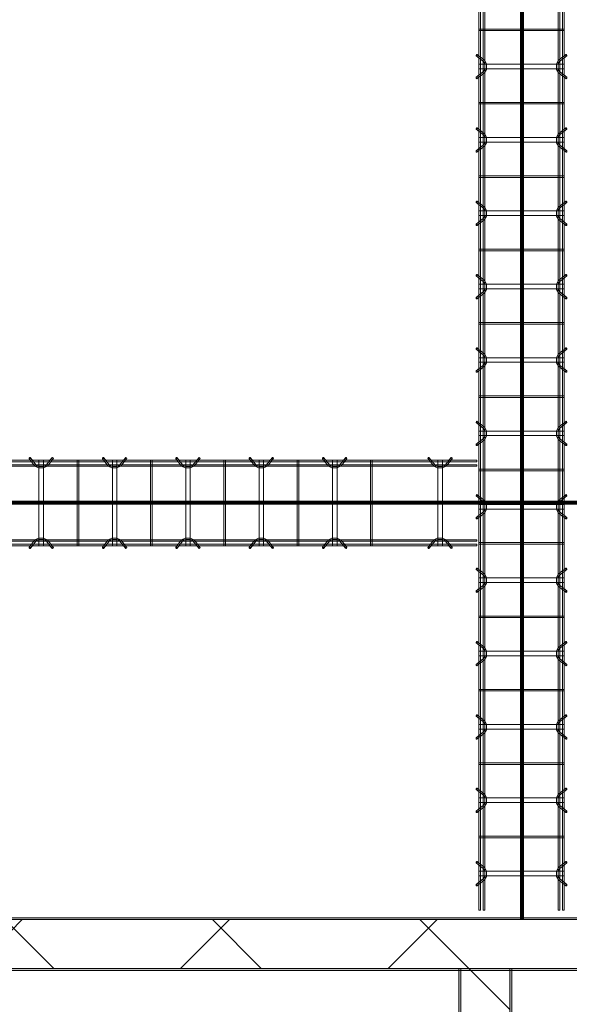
# Model space of a CAD drawing. Header units: inches. Extents: x -4136 to 1945, y -6639 to 12387.
# Tile 430 of 656: x -3732 to -3643, y 11765 to 11926. Entities that reach past the tile are written whole.
import ezdxf

# ---------------------------------------------------------------- set-up
doc = ezdxf.new("R2010")
doc.units = ezdxf.units.IN
doc.header["$MEASUREMENT"] = 0
doc.linetypes.add('Línea de rejilla', pattern=[0.875, 0.5, -0.125, 0.125, -0.125])
for name, color, linetype, lineweight in [('A-FLOR', 7, 'Continuous', 9), ('A-GENM', 7, 'Continuous', 9), ('A-WALL', 7, 'Continuous', 9), ('A-WALL-PATT', 7, 'Continuous', 18), ('S-BEAM', 7, 'Continuous', 9), ('S-GRID', 7, 'Continuous', 9)]:
    doc.layers.add(name, color=color, linetype=linetype, lineweight=lineweight)
pattern_1 = [(45, (0, 0), (-16.970563, 16.970563), []), (135, (0, 0), (-16.970563, -16.970563), [])]

# ---------------------------------------------------------------- blocks, each defined once
blk = doc.blocks.new('Dowel bar assembly - Dowel bar assembly-673167-SLAB ON GROUND JOINTS')
at = {"layer": 'S-BEAM', "color": 253, "true_color": 0xaaaaaa}
for p, q in [((161.25, 1.98), (0, 1.98)), ((0, 1.72), (161.25, 1.72)), ((88.02, 2.23), (88.97, 1.03)), ((89.18, 1.19), (88.23, 2.39)), ((89.63, 1.99), (89.63, -12.01)), ((90.38, 1.99), (89.63, 1.99)), ((89.63, 1.99), (90.38, 1.99)), ((90.38, -12.01), (90.38, 1.99)), ((91.76, 2.39), (90.81, 1.19)), ((91.01, 1.03), (91.96, 2.23)), ((95.87, 1.99), (95.87, -12.01)), ((96.13, 1.99), (95.87, 1.99)), ((95.87, 1.99), (96.13, 1.99)), ((96.13, -12.01), (96.13, 1.99)), ((100.02, 2.23), (100.97, 1.03)), ((101.18, 1.19), (100.23, 2.39)), ((101.63, 1.99), (101.63, -12.01)), ((102.38, 1.99), (101.63, 1.99)), ((101.63, 1.99), (102.38, 1.99)), ((102.38, -12.01), (102.38, 1.99)), ((103.76, 2.39), (102.81, 1.19)), ((103.01, 1.03), (103.96, 2.23)), ((107.87, 1.99), (107.87, -12.01)), ((108.13, 1.99), (107.87, 1.99)), ((107.87, 1.99), (108.13, 1.99)), ((108.13, -12.01), (108.13, 1.99)), ((112.02, 2.23), (112.97, 1.03)), ((113.18, 1.19), (112.23, 2.39)), ((113.63, 1.99), (113.63, -12.01)), ((114.38, 1.99), (113.63, 1.99)), ((113.63, 1.99), (114.38, 1.99)), ((114.38, -12.01), (114.38, 1.99)), ((115.76, 2.39), (114.81, 1.19)), ((115.01, 1.03), (115.96, 2.23)), ((119.87, 1.99), (119.87, -12.01)), ((120.13, 1.99), (119.87, 1.99)), ((119.87, 1.99), (120.13, 1.99)), ((120.13, -12.01), (120.13, 1.99)), ((124.02, 2.23), (124.97, 1.03)), ((125.18, 1.19), (124.23, 2.39)), ((125.63, 1.99), (125.63, -12.01)), ((126.38, 1.99), (125.63, 1.99)), ((125.63, 1.99), (126.38, 1.99)), ((126.38, -12.01), (126.38, 1.99)), ((127.76, 2.39), (126.81, 1.19)), ((127.01, 1.03), (127.96, 2.23)), ((131.87, 1.99), (131.87, -12.01)), ((132.13, 1.99), (131.87, 1.99)), ((131.87, 1.99), (132.13, 1.99)), ((132.13, -12.01), (132.13, 1.99)), ((136.02, 2.23), (136.97, 1.03)), ((137.18, 1.19), (136.23, 2.39)), ((137.63, 1.99), (137.63, -12.01)), ((138.38, 1.99), (137.63, 1.99)), ((137.63, 1.99), (138.38, 1.99)), ((138.38, -12.01), (138.38, 1.99)), ((139.76, 2.39), (138.81, 1.19)), ((139.01, 1.03), (139.96, 2.23)), ((143.87, 1.99), (143.87, -12.01)), ((144.13, 1.99), (143.87, 1.99)), ((143.87, 1.99), (144.13, 1.99)), ((144.13, -12.01), (144.13, 1.99)), ((153.27, 2.23), (154.22, 1.03)), ((154.43, 1.19), (153.48, 2.39)), ((154.88, 1.99), (154.88, -12.01)), ((155.63, 1.99), (154.88, 1.99)), ((154.88, 1.99), (155.63, 1.99)), ((155.63, -12.01), (155.63, 1.99)), ((157.01, 2.39), (156.06, 1.19)), ((156.26, 1.03), (157.21, 2.23)), ((161.25, 1.98), (161.25, 1.72)), ((161.25, 1.72), (161.25, 1.98)), ((161.25, 1.25), (0, 1.25)), ((0, 0.99), (161.25, 0.99)), ((161.25, 0.99), (161.25, 1.25)), ((161.25, 1.25), (161.25, 0.99)), ((161.25, -11.01), (0, -11.01)), ((88.97, -11.05), (88.02, -12.25)), ((88.23, -12.41), (89.18, -11.21)), ((90.81, -11.21), (91.76, -12.41)), ((91.96, -12.25), (91.01, -11.05)), ((100.97, -11.05), (100.02, -12.25)), ((100.23, -12.41), (101.18, -11.21)), ((102.81, -11.21), (103.76, -12.41)), ((103.96, -12.25), (103.01, -11.05)), ((112.97, -11.05), (112.02, -12.25)), ((112.23, -12.41), (113.18, -11.21)), ((114.81, -11.21), (115.76, -12.41)), ((115.96, -12.25), (115.01, -11.05)), ((124.97, -11.05), (124.02, -12.25)), ((124.23, -12.41), (125.18, -11.21)), ((126.81, -11.21), (127.76, -12.41)), ((127.96, -12.25), (127.01, -11.05)), ((136.97, -11.05), (136.02, -12.25)), ((136.23, -12.41), (137.18, -11.21)), ((138.81, -11.21), (139.76, -12.41)), ((139.96, -12.25), (139.01, -11.05)), ((154.22, -11.05), (153.27, -12.25)), ((153.48, -12.41), (154.43, -11.21)), ((156.06, -11.21), (157.01, -12.41)), ((157.21, -12.25), (156.26, -11.05)), ((161.25, -11.27), (161.25, -11.01)), ((161.25, -11.01), (161.25, -11.27)), ((0, -11.27), (161.25, -11.27)), ((161.25, -11.74), (0, -11.74)), ((0, -12), (161.25, -12)), ((90.38, -12.01), (89.63, -12.01)), ((89.63, -12.01), (90.38, -12.01)), ((96.13, -12.01), (95.87, -12.01)), ((95.87, -12.01), (96.13, -12.01)), ((102.38, -12.01), (101.63, -12.01)), ((101.63, -12.01), (102.38, -12.01)), ((108.13, -12.01), (107.87, -12.01)), ((107.87, -12.01), (108.13, -12.01)), ((114.38, -12.01), (113.63, -12.01)), ((113.63, -12.01), (114.38, -12.01)), ((120.13, -12.01), (119.87, -12.01)), ((119.87, -12.01), (120.13, -12.01)), ((126.38, -12.01), (125.63, -12.01)), ((125.63, -12.01), (126.38, -12.01)), ((132.13, -12.01), (131.87, -12.01)), ((131.87, -12.01), (132.13, -12.01)), ((138.38, -12.01), (137.63, -12.01)), ((137.63, -12.01), (138.38, -12.01)), ((144.13, -12.01), (143.87, -12.01)), ((143.87, -12.01), (144.13, -12.01)), ((155.63, -12.01), (154.88, -12.01)), ((154.88, -12.01), (155.63, -12.01)), ((161.25, -12), (161.25, -11.74)), ((161.25, -11.74), (161.25, -12))]:
    blk.add_line(p, q, dxfattribs=at)
at = {"layer": 'S-BEAM', "color": 253, "true_color": 0xaaaaaa, "flags": 128}
for points in [[(88.97, 1.03), (89.53, 0.73), (90.39, 0.72), (90.97, 0.99), (91.01, 1.03)], [(89.18, 1.19), (89.62, 0.97), (90.38, 0.98), (90.81, 1.19)], [(100.97, 1.03), (101.53, 0.73), (102.39, 0.72), (102.97, 0.99), (103.01, 1.03)], [(101.18, 1.19), (101.62, 0.97), (102.38, 0.98), (102.81, 1.19)], [(112.97, 1.03), (113.53, 0.73), (114.39, 0.72), (114.97, 0.99), (115.01, 1.03)], [(113.18, 1.19), (113.62, 0.97), (114.38, 0.98), (114.81, 1.19)], [(124.97, 1.03), (125.53, 0.73), (126.39, 0.72), (126.97, 0.99), (127.01, 1.03)], [(125.18, 1.19), (125.62, 0.97), (126.38, 0.98), (126.81, 1.19)], [(136.97, 1.03), (137.53, 0.73), (138.39, 0.72), (138.97, 0.99), (139.01, 1.03)], [(137.18, 1.19), (137.62, 0.97), (138.38, 0.98), (138.81, 1.19)], [(154.22, 1.03), (154.78, 0.73), (155.64, 0.72), (156.22, 0.99), (156.26, 1.03)], [(154.43, 1.19), (154.87, 0.97), (155.63, 0.98), (156.06, 1.19)], [(88.97, -11.05), (89.53, -10.75), (90.39, -10.74), (90.97, -11.01), (91.01, -11.05)], [(89.18, -11.21), (89.62, -10.99), (90.38, -11), (90.81, -11.21)], [(100.97, -11.05), (101.53, -10.75), (102.39, -10.74), (102.97, -11.01), (103.01, -11.05)], [(101.18, -11.21), (101.62, -10.99), (102.38, -11), (102.81, -11.21)], [(112.97, -11.05), (113.53, -10.75), (114.39, -10.74), (114.97, -11.01), (115.01, -11.05)], [(113.18, -11.21), (113.62, -10.99), (114.38, -11), (114.81, -11.21)], [(124.97, -11.05), (125.53, -10.75), (126.39, -10.74), (126.97, -11.01), (127.01, -11.05)], [(125.18, -11.21), (125.62, -10.99), (126.38, -11), (126.81, -11.21)], [(136.97, -11.05), (137.53, -10.75), (138.39, -10.74), (138.97, -11.01), (139.01, -11.05)], [(137.18, -11.21), (137.62, -10.99), (138.38, -11), (138.81, -11.21)], [(154.22, -11.05), (154.78, -10.75), (155.64, -10.74), (156.22, -11.01), (156.26, -11.05)], [(154.43, -11.21), (154.87, -10.99), (155.63, -11), (156.06, -11.21)]]:
    blk.add_lwpolyline(points, dxfattribs=at)
at = {"layer": 'S-BEAM', "color": 253, "true_color": 0xaaaaaa}
for centre, major_axis, start_param, end_param in [((88.12, 2.31), (0.101, 0.08), 5.709265, 8.850858), ((88.12, 2.31), (0.101, 0.08), 2.567673, 5.709265), ((91.86, 2.31), (-0.101, 0.08), 3.715513, 6.857105), ((91.86, 2.31), (-0.101, 0.08), 0.57392, 3.715513), ((100.12, 2.31), (0.101, 0.08), 5.709265, 8.850858), ((100.12, 2.31), (0.101, 0.08), 2.567673, 5.709265), ((103.86, 2.31), (-0.101, 0.08), 3.715513, 6.857105), ((103.86, 2.31), (-0.101, 0.08), 0.57392, 3.715513), ((112.12, 2.31), (0.101, 0.08), 5.709265, 8.850858), ((112.12, 2.31), (0.101, 0.08), 2.567673, 5.709265), ((115.86, 2.31), (-0.101, 0.08), 3.715513, 6.857105), ((115.86, 2.31), (-0.101, 0.08), 0.57392, 3.715513), ((124.12, 2.31), (0.101, 0.08), 5.709265, 8.850858), ((124.12, 2.31), (0.101, 0.08), 2.567673, 5.709265), ((127.86, 2.31), (-0.101, 0.08), 3.715513, 6.857105), ((127.86, 2.31), (-0.101, 0.08), 0.57392, 3.715513), ((136.12, 2.31), (0.101, 0.08), 5.709265, 8.850858), ((136.12, 2.31), (0.101, 0.08), 2.567673, 5.709265), ((139.86, 2.31), (-0.101, 0.08), 3.715513, 6.857105), ((139.86, 2.31), (-0.101, 0.08), 0.57392, 3.715513), ((153.37, 2.31), (0.101, 0.08), 5.709265, 8.850858), ((153.37, 2.31), (0.101, 0.08), 2.567673, 5.709265), ((157.11, 2.31), (-0.101, 0.08), 3.715513, 6.857105), ((157.11, 2.31), (-0.101, 0.08), 0.57392, 3.715513), ((88.12, -12.33), (-0.101, 0.08), 3.715513, 6.857105), ((88.12, -12.33), (-0.101, 0.08), 0.57392, 3.715513), ((91.86, -12.33), (0.101, 0.08), 5.709265, 8.850858), ((91.86, -12.33), (0.101, 0.08), 2.567673, 5.709265), ((100.12, -12.33), (-0.101, 0.08), 3.715513, 6.857105), ((100.12, -12.33), (-0.101, 0.08), 0.57392, 3.715513), ((103.86, -12.33), (0.101, 0.08), 5.709265, 8.850858), ((103.86, -12.33), (0.101, 0.08), 2.567673, 5.709265), ((112.12, -12.33), (-0.101, 0.08), 3.715513, 6.857105), ((112.12, -12.33), (-0.101, 0.08), 0.57392, 3.715513), ((115.86, -12.33), (0.101, 0.08), 5.709265, 8.850858), ((115.86, -12.33), (0.101, 0.08), 2.567673, 5.709265), ((124.12, -12.33), (-0.101, 0.08), 3.715513, 6.857105), ((124.12, -12.33), (-0.101, 0.08), 0.57392, 3.715513), ((127.86, -12.33), (0.101, 0.08), 5.709265, 8.850858), ((127.86, -12.33), (0.101, 0.08), 2.567673, 5.709265), ((136.12, -12.33), (-0.101, 0.08), 3.715513, 6.857105), ((136.12, -12.33), (-0.101, 0.08), 0.57392, 3.715513), ((139.86, -12.33), (0.101, 0.08), 5.709265, 8.850858), ((139.86, -12.33), (0.101, 0.08), 2.567673, 5.709265), ((153.37, -12.33), (-0.101, 0.08), 3.715513, 6.857105), ((153.37, -12.33), (-0.101, 0.08), 0.57392, 3.715513), ((157.11, -12.33), (0.101, 0.08), 5.709265, 8.850858), ((157.11, -12.33), (0.101, 0.08), 2.567673, 5.709265)]:
    blk.add_ellipse(centre, major_axis=major_axis, ratio=0.816528, start_param=start_param, end_param=end_param, dxfattribs=at)
blk = doc.blocks.new('Dowel bar assembly - Dowel bar assembly-676614-SLAB ON GROUND JOINTS')
at = {"layer": 'S-BEAM', "color": 253, "true_color": 0xaaaaaa}
for p, q in [((296, 1.98), (0, 1.98)), ((0, 1.98), (0, 1.72)), ((0, 1.72), (0, 1.98)), ((0, 1.72), (296, 1.72)), ((4.02, 2.23), (4.97, 1.03)), ((5.18, 1.19), (4.23, 2.39)), ((5.63, 1.99), (5.63, -12.01)), ((6.38, 1.99), (5.63, 1.99)), ((5.63, 1.99), (6.38, 1.99)), ((6.38, -12.01), (6.38, 1.99)), ((7.76, 2.39), (6.81, 1.19)), ((7.01, 1.03), (7.96, 2.23)), ((11.87, 1.99), (11.87, -12.01)), ((12.13, 1.99), (11.87, 1.99)), ((11.87, 1.99), (12.13, 1.99)), ((12.13, -12.01), (12.13, 1.99)), ((16.02, 2.23), (16.97, 1.03)), ((17.18, 1.19), (16.23, 2.39)), ((17.63, 1.99), (17.63, -12.01)), ((18.38, 1.99), (17.63, 1.99)), ((17.63, 1.99), (18.38, 1.99)), ((18.38, -12.01), (18.38, 1.99)), ((19.76, 2.39), (18.81, 1.19)), ((19.01, 1.03), (19.96, 2.23)), ((23.87, 1.99), (23.87, -12.01)), ((24.13, 1.99), (23.87, 1.99)), ((23.87, 1.99), (24.13, 1.99)), ((24.13, -12.01), (24.13, 1.99)), ((28.02, 2.23), (28.97, 1.03)), ((29.18, 1.19), (28.23, 2.39)), ((29.63, 1.99), (29.63, -12.01)), ((30.38, 1.99), (29.63, 1.99)), ((29.63, 1.99), (30.38, 1.99)), ((30.38, -12.01), (30.38, 1.99)), ((31.76, 2.39), (30.81, 1.19)), ((31.01, 1.03), (31.96, 2.23)), ((35.87, 1.99), (35.87, -12.01)), ((36.13, 1.99), (35.87, 1.99)), ((35.87, 1.99), (36.13, 1.99)), ((36.13, -12.01), (36.13, 1.99)), ((40.02, 2.23), (40.97, 1.03)), ((41.18, 1.19), (40.23, 2.39)), ((41.63, 1.99), (41.63, -12.01)), ((42.38, 1.99), (41.63, 1.99)), ((41.63, 1.99), (42.38, 1.99)), ((42.38, -12.01), (42.38, 1.99)), ((43.76, 2.39), (42.81, 1.19)), ((43.01, 1.03), (43.96, 2.23)), ((47.87, 1.99), (47.87, -12.01)), ((48.13, 1.99), (47.87, 1.99)), ((47.87, 1.99), (48.13, 1.99)), ((48.13, -12.01), (48.13, 1.99)), ((52.02, 2.23), (52.97, 1.03)), ((53.18, 1.19), (52.23, 2.39)), ((53.63, 1.99), (53.63, -12.01)), ((54.38, 1.99), (53.63, 1.99)), ((53.63, 1.99), (54.38, 1.99)), ((54.38, -12.01), (54.38, 1.99)), ((55.76, 2.39), (54.81, 1.19)), ((55.01, 1.03), (55.96, 2.23)), ((59.87, 1.99), (59.87, -12.01)), ((60.13, 1.99), (59.87, 1.99)), ((59.87, 1.99), (60.13, 1.99)), ((60.13, -12.01), (60.13, 1.99)), ((64.02, 2.23), (64.97, 1.03)), ((65.18, 1.19), (64.23, 2.39)), ((65.63, 1.99), (65.63, -12.01)), ((66.38, 1.99), (65.63, 1.99)), ((65.63, 1.99), (66.38, 1.99)), ((66.38, -12.01), (66.38, 1.99)), ((67.76, 2.39), (66.81, 1.19)), ((67.01, 1.03), (67.96, 2.23)), ((71.87, 1.99), (71.87, -12.01)), ((72.13, 1.99), (71.87, 1.99)), ((71.87, 1.99), (72.13, 1.99)), ((72.13, -12.01), (72.13, 1.99)), ((76.02, 2.23), (76.97, 1.03)), ((77.18, 1.19), (76.23, 2.39)), ((77.63, 1.99), (77.63, -12.01)), ((78.38, 1.99), (77.63, 1.99)), ((77.63, 1.99), (78.38, 1.99)), ((78.38, -12.01), (78.38, 1.99)), ((79.76, 2.39), (78.81, 1.19)), ((79.01, 1.03), (79.96, 2.23)), ((83.87, 1.99), (83.87, -12.01)), ((84.13, 1.99), (83.87, 1.99)), ((83.87, 1.99), (84.13, 1.99)), ((84.13, -12.01), (84.13, 1.99)), ((88.02, 2.23), (88.97, 1.03)), ((89.18, 1.19), (88.23, 2.39)), ((89.63, 1.99), (89.63, -12.01)), ((90.38, 1.99), (89.63, 1.99)), ((89.63, 1.99), (90.38, 1.99)), ((90.38, -12.01), (90.38, 1.99)), ((91.76, 2.39), (90.81, 1.19)), ((91.01, 1.03), (91.96, 2.23)), ((95.87, 1.99), (95.87, -12.01)), ((96.13, 1.99), (95.87, 1.99)), ((95.87, 1.99), (96.13, 1.99)), ((96.13, -12.01), (96.13, 1.99)), ((100.02, 2.23), (100.97, 1.03)), ((101.18, 1.19), (100.23, 2.39)), ((101.63, 1.99), (101.63, -12.01)), ((102.38, 1.99), (101.63, 1.99)), ((101.63, 1.99), (102.38, 1.99)), ((102.38, -12.01), (102.38, 1.99)), ((103.76, 2.39), (102.81, 1.19)), ((103.01, 1.03), (103.96, 2.23)), ((107.87, 1.99), (107.87, -12.01)), ((108.13, 1.99), (107.87, 1.99)), ((107.87, 1.99), (108.13, 1.99)), ((108.13, -12.01), (108.13, 1.99)), ((112.02, 2.23), (112.97, 1.03)), ((113.18, 1.19), (112.23, 2.39)), ((113.63, 1.99), (113.63, -12.01)), ((114.38, 1.99), (113.63, 1.99)), ((113.63, 1.99), (114.38, 1.99)), ((114.38, -12.01), (114.38, 1.99)), ((115.76, 2.39), (114.81, 1.19)), ((115.01, 1.03), (115.96, 2.23)), ((119.87, 1.99), (119.87, -12.01)), ((120.13, 1.99), (119.87, 1.99)), ((119.87, 1.99), (120.13, 1.99)), ((120.13, -12.01), (120.13, 1.99)), ((124.02, 2.23), (124.97, 1.03)), ((125.18, 1.19), (124.23, 2.39)), ((125.63, 1.99), (125.63, -12.01)), ((126.38, 1.99), (125.63, 1.99)), ((125.63, 1.99), (126.38, 1.99)), ((126.38, -12.01), (126.38, 1.99)), ((127.76, 2.39), (126.81, 1.19)), ((127.01, 1.03), (127.96, 2.23)), ((131.87, 1.99), (131.87, -12.01)), ((132.13, 1.99), (131.87, 1.99)), ((131.87, 1.99), (132.13, 1.99)), ((132.13, -12.01), (132.13, 1.99)), ((136.02, 2.23), (136.97, 1.03)), ((137.18, 1.19), (136.23, 2.39)), ((137.63, 1.99), (137.63, -12.01)), ((138.38, 1.99), (137.63, 1.99)), ((137.63, 1.99), (138.38, 1.99)), ((138.38, -12.01), (138.38, 1.99)), ((139.76, 2.39), (138.81, 1.19)), ((139.01, 1.03), (139.96, 2.23)), ((143.87, 1.99), (143.87, -12.01)), ((144.13, 1.99), (143.87, 1.99)), ((143.87, 1.99), (144.13, 1.99)), ((144.13, -12.01), (144.13, 1.99)), ((296, 1.25), (0, 1.25)), ((0, 0.99), (0, 1.25)), ((0, 1.25), (0, 0.99)), ((0, 0.99), (296, 0.99)), ((296, -11.01), (0, -11.01)), ((0, -11.27), (0, -11.01)), ((0, -11.01), (0, -11.27)), ((4.97, -11.05), (4.02, -12.25)), ((4.23, -12.41), (5.18, -11.21)), ((6.81, -11.21), (7.76, -12.41)), ((7.96, -12.25), (7.01, -11.05)), ((16.97, -11.05), (16.02, -12.25)), ((16.23, -12.41), (17.18, -11.21)), ((18.81, -11.21), (19.76, -12.41)), ((19.96, -12.25), (19.01, -11.05)), ((28.97, -11.05), (28.02, -12.25)), ((28.23, -12.41), (29.18, -11.21)), ((30.81, -11.21), (31.76, -12.41)), ((31.96, -12.25), (31.01, -11.05)), ((40.97, -11.05), (40.02, -12.25)), ((40.23, -12.41), (41.18, -11.21)), ((42.81, -11.21), (43.76, -12.41)), ((43.96, -12.25), (43.01, -11.05)), ((52.97, -11.05), (52.02, -12.25)), ((52.23, -12.41), (53.18, -11.21)), ((54.81, -11.21), (55.76, -12.41)), ((55.96, -12.25), (55.01, -11.05)), ((64.97, -11.05), (64.02, -12.25)), ((64.23, -12.41), (65.18, -11.21)), ((66.81, -11.21), (67.76, -12.41)), ((67.96, -12.25), (67.01, -11.05)), ((76.97, -11.05), (76.02, -12.25)), ((76.23, -12.41), (77.18, -11.21)), ((78.81, -11.21), (79.76, -12.41)), ((79.96, -12.25), (79.01, -11.05)), ((88.97, -11.05), (88.02, -12.25)), ((88.23, -12.41), (89.18, -11.21)), ((90.81, -11.21), (91.76, -12.41)), ((91.96, -12.25), (91.01, -11.05)), ((100.97, -11.05), (100.02, -12.25)), ((100.23, -12.41), (101.18, -11.21)), ((102.81, -11.21), (103.76, -12.41)), ((103.96, -12.25), (103.01, -11.05)), ((112.97, -11.05), (112.02, -12.25)), ((112.23, -12.41), (113.18, -11.21)), ((114.81, -11.21), (115.76, -12.41)), ((115.96, -12.25), (115.01, -11.05)), ((124.97, -11.05), (124.02, -12.25)), ((124.23, -12.41), (125.18, -11.21)), ((126.81, -11.21), (127.76, -12.41)), ((127.96, -12.25), (127.01, -11.05)), ((136.97, -11.05), (136.02, -12.25)), ((136.23, -12.41), (137.18, -11.21)), ((138.81, -11.21), (139.76, -12.41)), ((139.96, -12.25), (139.01, -11.05)), ((0, -11.27), (296, -11.27)), ((296, -11.74), (0, -11.74)), ((0, -12), (0, -11.74)), ((0, -11.74), (0, -12)), ((0, -12), (296, -12)), ((6.38, -12.01), (5.63, -12.01)), ((5.63, -12.01), (6.38, -12.01)), ((12.13, -12.01), (11.87, -12.01)), ((11.87, -12.01), (12.13, -12.01)), ((18.38, -12.01), (17.63, -12.01)), ((17.63, -12.01), (18.38, -12.01)), ((24.13, -12.01), (23.87, -12.01)), ((23.87, -12.01), (24.13, -12.01)), ((30.38, -12.01), (29.63, -12.01)), ((29.63, -12.01), (30.38, -12.01)), ((36.13, -12.01), (35.87, -12.01)), ((35.87, -12.01), (36.13, -12.01)), ((42.38, -12.01), (41.63, -12.01)), ((41.63, -12.01), (42.38, -12.01)), ((48.13, -12.01), (47.87, -12.01)), ((47.87, -12.01), (48.13, -12.01)), ((54.38, -12.01), (53.63, -12.01)), ((53.63, -12.01), (54.38, -12.01)), ((60.13, -12.01), (59.87, -12.01)), ((59.87, -12.01), (60.13, -12.01)), ((66.38, -12.01), (65.63, -12.01)), ((65.63, -12.01), (66.38, -12.01)), ((72.13, -12.01), (71.87, -12.01)), ((71.87, -12.01), (72.13, -12.01)), ((78.38, -12.01), (77.63, -12.01)), ((77.63, -12.01), (78.38, -12.01)), ((84.13, -12.01), (83.87, -12.01)), ((83.87, -12.01), (84.13, -12.01)), ((90.38, -12.01), (89.63, -12.01)), ((89.63, -12.01), (90.38, -12.01)), ((96.13, -12.01), (95.87, -12.01)), ((95.87, -12.01), (96.13, -12.01)), ((102.38, -12.01), (101.63, -12.01)), ((101.63, -12.01), (102.38, -12.01)), ((108.13, -12.01), (107.87, -12.01)), ((107.87, -12.01), (108.13, -12.01)), ((114.38, -12.01), (113.63, -12.01)), ((113.63, -12.01), (114.38, -12.01)), ((120.13, -12.01), (119.87, -12.01)), ((119.87, -12.01), (120.13, -12.01)), ((126.38, -12.01), (125.63, -12.01)), ((125.63, -12.01), (126.38, -12.01)), ((132.13, -12.01), (131.87, -12.01)), ((131.87, -12.01), (132.13, -12.01)), ((138.38, -12.01), (137.63, -12.01)), ((137.63, -12.01), (138.38, -12.01)), ((144.13, -12.01), (143.87, -12.01)), ((143.87, -12.01), (144.13, -12.01))]:
    blk.add_line(p, q, dxfattribs=at)
at = {"layer": 'S-BEAM', "color": 253, "true_color": 0xaaaaaa, "flags": 128}
for points in [[(4.97, 1.03), (5.53, 0.73), (6.39, 0.72), (6.97, 0.99), (7.01, 1.03)], [(5.18, 1.19), (5.62, 0.97), (6.38, 0.98), (6.81, 1.19)], [(16.97, 1.03), (17.53, 0.73), (18.39, 0.72), (18.97, 0.99), (19.01, 1.03)], [(17.18, 1.19), (17.62, 0.97), (18.38, 0.98), (18.81, 1.19)], [(28.97, 1.03), (29.53, 0.73), (30.39, 0.72), (30.97, 0.99), (31.01, 1.03)], [(29.18, 1.19), (29.62, 0.97), (30.38, 0.98), (30.81, 1.19)], [(40.97, 1.03), (41.53, 0.73), (42.39, 0.72), (42.97, 0.99), (43.01, 1.03)], [(41.18, 1.19), (41.62, 0.97), (42.38, 0.98), (42.81, 1.19)], [(52.97, 1.03), (53.53, 0.73), (54.39, 0.72), (54.97, 0.99), (55.01, 1.03)], [(53.18, 1.19), (53.62, 0.97), (54.38, 0.98), (54.81, 1.19)], [(64.97, 1.03), (65.53, 0.73), (66.39, 0.72), (66.97, 0.99), (67.01, 1.03)], [(65.18, 1.19), (65.62, 0.97), (66.38, 0.98), (66.81, 1.19)], [(76.97, 1.03), (77.53, 0.73), (78.39, 0.72), (78.97, 0.99), (79.01, 1.03)], [(77.18, 1.19), (77.62, 0.97), (78.38, 0.98), (78.81, 1.19)], [(88.97, 1.03), (89.53, 0.73), (90.39, 0.72), (90.97, 0.99), (91.01, 1.03)], [(89.18, 1.19), (89.62, 0.97), (90.38, 0.98), (90.81, 1.19)], [(100.97, 1.03), (101.53, 0.73), (102.39, 0.72), (102.97, 0.99), (103.01, 1.03)], [(101.18, 1.19), (101.62, 0.97), (102.38, 0.98), (102.81, 1.19)], [(112.97, 1.03), (113.53, 0.73), (114.39, 0.72), (114.97, 0.99), (115.01, 1.03)], [(113.18, 1.19), (113.62, 0.97), (114.38, 0.98), (114.81, 1.19)], [(124.97, 1.03), (125.53, 0.73), (126.39, 0.72), (126.97, 0.99), (127.01, 1.03)], [(125.18, 1.19), (125.62, 0.97), (126.38, 0.98), (126.81, 1.19)], [(136.97, 1.03), (137.53, 0.73), (138.39, 0.72), (138.97, 0.99), (139.01, 1.03)], [(137.18, 1.19), (137.62, 0.97), (138.38, 0.98), (138.81, 1.19)], [(4.97, -11.05), (5.53, -10.75), (6.39, -10.74), (6.97, -11.01), (7.01, -11.05)], [(5.18, -11.21), (5.62, -10.99), (6.38, -11), (6.81, -11.21)], [(16.97, -11.05), (17.53, -10.75), (18.39, -10.74), (18.97, -11.01), (19.01, -11.05)], [(17.18, -11.21), (17.62, -10.99), (18.38, -11), (18.81, -11.21)], [(28.97, -11.05), (29.53, -10.75), (30.39, -10.74), (30.97, -11.01), (31.01, -11.05)], [(29.18, -11.21), (29.62, -10.99), (30.38, -11), (30.81, -11.21)], [(40.97, -11.05), (41.53, -10.75), (42.39, -10.74), (42.97, -11.01), (43.01, -11.05)], [(41.18, -11.21), (41.62, -10.99), (42.38, -11), (42.81, -11.21)], [(52.97, -11.05), (53.53, -10.75), (54.39, -10.74), (54.97, -11.01), (55.01, -11.05)], [(53.18, -11.21), (53.62, -10.99), (54.38, -11), (54.81, -11.21)], [(64.97, -11.05), (65.53, -10.75), (66.39, -10.74), (66.97, -11.01), (67.01, -11.05)], [(65.18, -11.21), (65.62, -10.99), (66.38, -11), (66.81, -11.21)], [(76.97, -11.05), (77.53, -10.75), (78.39, -10.74), (78.97, -11.01), (79.01, -11.05)], [(77.18, -11.21), (77.62, -10.99), (78.38, -11), (78.81, -11.21)], [(88.97, -11.05), (89.53, -10.75), (90.39, -10.74), (90.97, -11.01), (91.01, -11.05)], [(89.18, -11.21), (89.62, -10.99), (90.38, -11), (90.81, -11.21)], [(100.97, -11.05), (101.53, -10.75), (102.39, -10.74), (102.97, -11.01), (103.01, -11.05)], [(101.18, -11.21), (101.62, -10.99), (102.38, -11), (102.81, -11.21)], [(112.97, -11.05), (113.53, -10.75), (114.39, -10.74), (114.97, -11.01), (115.01, -11.05)], [(113.18, -11.21), (113.62, -10.99), (114.38, -11), (114.81, -11.21)], [(124.97, -11.05), (125.53, -10.75), (126.39, -10.74), (126.97, -11.01), (127.01, -11.05)], [(125.18, -11.21), (125.62, -10.99), (126.38, -11), (126.81, -11.21)], [(136.97, -11.05), (137.53, -10.75), (138.39, -10.74), (138.97, -11.01), (139.01, -11.05)], [(137.18, -11.21), (137.62, -10.99), (138.38, -11), (138.81, -11.21)]]:
    blk.add_lwpolyline(points, dxfattribs=at)
at = {"layer": 'S-BEAM', "color": 253, "true_color": 0xaaaaaa}
for centre, major_axis, start_param, end_param in [((4.12, 2.31), (0.101, 0.08), 5.709265, 8.850858), ((4.12, 2.31), (0.101, 0.08), 2.567673, 5.709265), ((7.86, 2.31), (-0.101, 0.08), 3.715513, 6.857105), ((7.86, 2.31), (-0.101, 0.08), 0.57392, 3.715513), ((16.12, 2.31), (0.101, 0.08), 5.709265, 8.850858), ((16.12, 2.31), (0.101, 0.08), 2.567673, 5.709265), ((19.86, 2.31), (-0.101, 0.08), 3.715513, 6.857105), ((19.86, 2.31), (-0.101, 0.08), 0.57392, 3.715513), ((28.12, 2.31), (0.101, 0.08), 5.709265, 8.850858), ((28.12, 2.31), (0.101, 0.08), 2.567673, 5.709265), ((31.86, 2.31), (-0.101, 0.08), 3.715513, 6.857105), ((31.86, 2.31), (-0.101, 0.08), 0.57392, 3.715513), ((40.12, 2.31), (0.101, 0.08), 5.709265, 8.850858), ((40.12, 2.31), (0.101, 0.08), 2.567673, 5.709265), ((43.86, 2.31), (-0.101, 0.08), 3.715513, 6.857105), ((43.86, 2.31), (-0.101, 0.08), 0.57392, 3.715513), ((52.12, 2.31), (0.101, 0.08), 5.709265, 8.850858), ((52.12, 2.31), (0.101, 0.08), 2.567673, 5.709265), ((55.86, 2.31), (-0.101, 0.08), 3.715513, 6.857105), ((55.86, 2.31), (-0.101, 0.08), 0.57392, 3.715513), ((64.12, 2.31), (0.101, 0.08), 5.709265, 8.850858), ((64.12, 2.31), (0.101, 0.08), 2.567673, 5.709265), ((67.86, 2.31), (-0.101, 0.08), 3.715513, 6.857105), ((67.86, 2.31), (-0.101, 0.08), 0.57392, 3.715513), ((76.12, 2.31), (0.101, 0.08), 5.709265, 8.850858), ((76.12, 2.31), (0.101, 0.08), 2.567673, 5.709265), ((79.86, 2.31), (-0.101, 0.08), 3.715513, 6.857105), ((79.86, 2.31), (-0.101, 0.08), 0.57392, 3.715513), ((88.12, 2.31), (0.101, 0.08), 5.709265, 8.850858), ((88.12, 2.31), (0.101, 0.08), 2.567673, 5.709265), ((91.86, 2.31), (-0.101, 0.08), 3.715513, 6.857105), ((91.86, 2.31), (-0.101, 0.08), 0.57392, 3.715513), ((100.12, 2.31), (0.101, 0.08), 5.709265, 8.850858), ((100.12, 2.31), (0.101, 0.08), 2.567673, 5.709265), ((103.86, 2.31), (-0.101, 0.08), 3.715513, 6.857105), ((103.86, 2.31), (-0.101, 0.08), 0.57392, 3.715513), ((112.12, 2.31), (0.101, 0.08), 5.709265, 8.850858), ((112.12, 2.31), (0.101, 0.08), 2.567673, 5.709265), ((115.86, 2.31), (-0.101, 0.08), 3.715513, 6.857105), ((115.86, 2.31), (-0.101, 0.08), 0.57392, 3.715513), ((124.12, 2.31), (0.101, 0.08), 5.709265, 8.850858), ((124.12, 2.31), (0.101, 0.08), 2.567673, 5.709265), ((127.86, 2.31), (-0.101, 0.08), 3.715513, 6.857105), ((127.86, 2.31), (-0.101, 0.08), 0.57392, 3.715513), ((136.12, 2.31), (0.101, 0.08), 5.709265, 8.850858), ((136.12, 2.31), (0.101, 0.08), 2.567673, 5.709265), ((139.86, 2.31), (-0.101, 0.08), 3.715513, 6.857105), ((139.86, 2.31), (-0.101, 0.08), 0.57392, 3.715513), ((4.12, -12.33), (-0.101, 0.08), 3.715513, 6.857105), ((4.12, -12.33), (-0.101, 0.08), 0.57392, 3.715513), ((7.86, -12.33), (0.101, 0.08), 5.709265, 8.850858), ((7.86, -12.33), (0.101, 0.08), 2.567673, 5.709265), ((16.12, -12.33), (-0.101, 0.08), 3.715513, 6.857105), ((16.12, -12.33), (-0.101, 0.08), 0.57392, 3.715513), ((19.86, -12.33), (0.101, 0.08), 5.709265, 8.850858), ((19.86, -12.33), (0.101, 0.08), 2.567673, 5.709265), ((28.12, -12.33), (-0.101, 0.08), 3.715513, 6.857105), ((28.12, -12.33), (-0.101, 0.08), 0.57392, 3.715513), ((31.86, -12.33), (0.101, 0.08), 5.709265, 8.850858), ((31.86, -12.33), (0.101, 0.08), 2.567673, 5.709265), ((40.12, -12.33), (-0.101, 0.08), 3.715513, 6.857105), ((40.12, -12.33), (-0.101, 0.08), 0.57392, 3.715513), ((43.86, -12.33), (0.101, 0.08), 5.709265, 8.850858), ((43.86, -12.33), (0.101, 0.08), 2.567673, 5.709265), ((52.12, -12.33), (-0.101, 0.08), 3.715513, 6.857105), ((52.12, -12.33), (-0.101, 0.08), 0.57392, 3.715513), ((55.86, -12.33), (0.101, 0.08), 5.709265, 8.850858), ((55.86, -12.33), (0.101, 0.08), 2.567673, 5.709265), ((64.12, -12.33), (-0.101, 0.08), 3.715513, 6.857105), ((64.12, -12.33), (-0.101, 0.08), 0.57392, 3.715513), ((67.86, -12.33), (0.101, 0.08), 5.709265, 8.850858), ((67.86, -12.33), (0.101, 0.08), 2.567673, 5.709265), ((76.12, -12.33), (-0.101, 0.08), 3.715513, 6.857105), ((76.12, -12.33), (-0.101, 0.08), 0.57392, 3.715513), ((79.86, -12.33), (0.101, 0.08), 5.709265, 8.850858), ((79.86, -12.33), (0.101, 0.08), 2.567673, 5.709265), ((88.12, -12.33), (-0.101, 0.08), 3.715513, 6.857105), ((88.12, -12.33), (-0.101, 0.08), 0.57392, 3.715513), ((91.86, -12.33), (0.101, 0.08), 5.709265, 8.850858), ((91.86, -12.33), (0.101, 0.08), 2.567673, 5.709265), ((100.12, -12.33), (-0.101, 0.08), 3.715513, 6.857105), ((100.12, -12.33), (-0.101, 0.08), 0.57392, 3.715513), ((103.86, -12.33), (0.101, 0.08), 5.709265, 8.850858), ((103.86, -12.33), (0.101, 0.08), 2.567673, 5.709265), ((112.12, -12.33), (-0.101, 0.08), 3.715513, 6.857105), ((112.12, -12.33), (-0.101, 0.08), 0.57392, 3.715513), ((115.86, -12.33), (0.101, 0.08), 5.709265, 8.850858), ((115.86, -12.33), (0.101, 0.08), 2.567673, 5.709265), ((124.12, -12.33), (-0.101, 0.08), 3.715513, 6.857105), ((124.12, -12.33), (-0.101, 0.08), 0.57392, 3.715513), ((127.86, -12.33), (0.101, 0.08), 5.709265, 8.850858), ((127.86, -12.33), (0.101, 0.08), 2.567673, 5.709265), ((136.12, -12.33), (-0.101, 0.08), 3.715513, 6.857105), ((136.12, -12.33), (-0.101, 0.08), 0.57392, 3.715513), ((139.86, -12.33), (0.101, 0.08), 5.709265, 8.850858), ((139.86, -12.33), (0.101, 0.08), 2.567673, 5.709265)]:
    blk.add_ellipse(centre, major_axis=major_axis, ratio=0.816528, start_param=start_param, end_param=end_param, dxfattribs=at)
blk = doc.blocks.new('Tremco_ESF10_25 - Tremco_ESF10_25-654737-SLAB ON GROUND JOINTS')
at = {"layer": 'A-GENM', "true_color": 0xff0000}
blk.add_hatch(color=1, dxfattribs=at).paths.add_polyline_path([(-112, 0.16), (112, 0.16), (112, -0.16), (-112, -0.16)], flags=0)
blk.add_hatch(color=1, dxfattribs=at).paths.add_polyline_path([(-112, 0.16), (112, 0.16), (112, -0.16), (-112, -0.16)], flags=0)
at = {"layer": 'A-GENM', "color": 1, "true_color": 0xff0000}
for p, q in [((-112, 0.16), (112, 0.16)), ((112, 0.16), (-112, 0.16)), ((-112, 0.16), (112, 0.16)), ((112, 0.16), (-112, 0.16)), ((112, 0.16), (112, -0.16)), ((112, -0.16), (112, 0.16)), ((112, 0.16), (112, 0.16)), ((112, -0.16), (112, 0.16)), ((112, 0.16), (112, 0.16)), ((112, 0.16), (112, -0.16)), ((112, -0.16), (-112, -0.16)), ((112, -0.16), (-112, -0.16)), ((-112, -0.16), (112, -0.16)), ((-112, -0.16), (112, -0.16)), ((112, -0.16), (112, -0.16)), ((112, -0.16), (112, -0.16))]:
    blk.add_line(p, q, dxfattribs=at)

msp = doc.modelspace()

# ---------------------------------------------------------------- hatches: boundary and pattern name
at = {"layer": 'A-GENM', "true_color": 0x0000ff}
for points in [[(-3650.14972, 12077.1894), (-3650.14972, 11778.9894), (-3650.57292, 11778.9894), (-3650.57292, 12077.1894)], [(-3650.51315, 11778.9894), (-3650.51315, 12077.1894), (-3650.11944, 12077.1894), (-3650.11944, 11778.9894)], [(-3650.15125, 12077.1894), (-3650.15125, 11778.9894), (-3650.49529, 11778.9894), (-3650.49529, 12077.1894)], [(-3650.06436, 12077.1894), (-3650.06436, 11778.9894), (-3650.48604, 11778.9894), (-3650.48604, 12077.1894)], [(-3650.27286, 12077.1894), (-3650.27286, 11778.9894), (-3650.35974, 11778.9894), (-3650.35974, 12077.1894)], [(-3650.06284, 12077.1894), (-3650.06284, 11778.9894), (-3650.27286, 11778.9894), (-3650.27286, 12077.1894)], [(-3501.74565, 11847.23284), (-3819.00878, 11847.23284), (-3819.00878, 11847.44285), (-3501.53564, 11847.44285)], [(-3501.61934, 11847.01965), (-3819.00878, 11847.01965), (-3819.00878, 11847.44133), (-3501.53716, 11847.44133), (-3501.78909, 11847.1894)], [(-3501.59224, 11846.99255), (-3819.00878, 11846.99255), (-3819.00878, 11847.38625), (-3501.59224, 11847.38625), (-3501.67773, 11847.30075), (-3501.78909, 11847.1894)], [(-3501.53246, 11846.93277), (-3819.00878, 11846.93277), (-3819.00878, 11847.35597), (-3501.62252, 11847.35597), (-3501.78909, 11847.1894)], [(-3501.6101, 11847.01041), (-3819.00878, 11847.01041), (-3819.00878, 11847.35445), (-3501.62404, 11847.35445), (-3501.78909, 11847.1894)], [(-3501.78909, 11847.1894), (-3501.74565, 11847.14596), (-3819.00878, 11847.14596), (-3819.00878, 11847.23284), (-3501.74565, 11847.23284)]]:
    msp.add_hatch(color=5, dxfattribs=at).paths.add_polyline_path(points, flags=0)
at = {"layer": 'A-GENM', "true_color": 0xff0000}
for points in [[(-2920.13768, 11778.9894), (-2920.45264, 11778.9894), (-3748.91124, 11778.9894), (-3748.91124, 11779.30436), (-2920.13768, 11779.30436)], [(-2920.13768, 11778.9894), (-2920.45264, 11778.9894), (-3748.91124, 11778.9894), (-3748.91124, 11779.30436), (-2920.13768, 11779.30436)], [(-3204.37374, 11770.67444), (-3757.22827, 11770.67444), (-3757.22827, 11770.9894), (-3204.37374, 11770.9894)], [(-3204.37374, 11770.67444), (-3757.22827, 11770.67444), (-3757.22827, 11770.9894), (-3204.37374, 11770.9894)]]:
    msp.add_hatch(color=1, dxfattribs=at).paths.add_polyline_path(points, flags=0)
at = {"layer": 'A-WALL-PATT', "lineweight": 9, "true_color": 0xd0d0d0}
h = msp.add_hatch(dxfattribs=at)
h.set_pattern_fill('FP_2', color=254, style=0, pattern_type=2)
h.set_pattern_definition(pattern_1)
h.paths.add_polyline_path([(-3204.37374, 11778.9894), (-3204.37374, 11770.9894), (-3472.32374, 11770.9894), (-3480.32374, 11770.9894), (-3652.32374, 11770.9894), (-3660.32374, 11770.9894), (-3756.91124, 11770.9894), (-3756.91124, 11778.9894), (-3748.91124, 11778.9894)], flags=0)
h = msp.add_hatch(dxfattribs=at)
h.set_pattern_fill('FP_2', color=254, style=0, pattern_type=2)
h.set_pattern_definition(pattern_1)
h.paths.add_polyline_path([(-3660.32374, 11770.9894), (-3652.32374, 11770.9894), (-3652.32374, 11546.9894), (-3660.32374, 11546.9894)], flags=0)

# ---------------------------------------------------------------- linework, layer by layer
at = {"layer": 'A-FLOR'}
msp.add_line((-3652.32374, 11770.9894), (-3652.32374, 11770.9894), dxfattribs=at)
at = {"layer": 'A-GENM', "color": 5, "true_color": 0x0000ff}
for p, q in [((-3650.57292, 11778.9894), (-3650.57292, 12077.1894)), ((-3650.51315, 12077.1894), (-3650.51315, 11778.9894)), ((-3650.51315, 12077.1894), (-3650.51315, 11778.9894)), ((-3650.49529, 12077.1894), (-3650.49529, 11778.9894)), ((-3650.48604, 11778.9894), (-3650.48604, 12077.1894)), ((-3650.47378, 11778.9894), (-3650.47378, 12077.1894)), ((-3650.47378, 12077.1894), (-3650.47378, 11778.9894)), ((-3650.40841, 11778.9894), (-3650.40841, 12077.1894)), ((-3650.35974, 11778.9894), (-3650.35974, 12077.1894)), ((-3650.27286, 12077.1894), (-3650.27286, 11778.9894)), ((-3650.15882, 11778.9894), (-3650.15882, 12077.1894)), ((-3650.15882, 11778.9894), (-3650.15882, 12077.1894)), ((-3650.15125, 11778.9894), (-3650.15125, 12077.1894)), ((-3650.14972, 11778.9894), (-3650.14972, 12077.1894)), ((-3650.11944, 12077.1894), (-3650.11944, 11778.9894)), ((-3650.11944, 12077.1894), (-3650.11944, 11778.9894)), ((-3650.06436, 11778.9894), (-3650.06436, 12077.1894)), ((-3650.06284, 11778.9894), (-3650.06284, 12077.1894)), ((-3501.53564, 11847.44285), (-3819.00878, 11847.44285)), ((-3501.53716, 11847.44133), (-3819.00878, 11847.44133)), ((-3819.00878, 11847.38625), (-3501.59224, 11847.38625)), ((-3819.00878, 11847.38625), (-3501.59224, 11847.38625)), ((-3501.62252, 11847.35597), (-3819.00878, 11847.35597)), ((-3501.62404, 11847.35445), (-3819.00878, 11847.35445)), ((-3501.63161, 11847.34688), (-3819.00878, 11847.34688)), ((-3501.63161, 11847.34688), (-3819.00878, 11847.34688)), ((-3819.00878, 11847.23284), (-3501.74565, 11847.23284)), ((-3501.74565, 11847.14596), (-3819.00878, 11847.14596)), ((-3501.69698, 11847.09729), (-3819.00878, 11847.09729)), ((-3819.00878, 11847.03192), (-3501.63161, 11847.03192)), ((-3819.00878, 11847.03192), (-3501.63161, 11847.03192)), ((-3501.61934, 11847.01965), (-3819.00878, 11847.01965)), ((-3819.00878, 11847.01041), (-3501.6101, 11847.01041)), ((-3501.59224, 11846.99255), (-3819.00878, 11846.99255)), ((-3819.00878, 11846.99255), (-3501.59224, 11846.99255)), ((-3501.53246, 11846.93277), (-3819.00878, 11846.93277)), ((-3650.14972, 11778.9894), (-3650.57292, 11778.9894)), ((-3650.57292, 11778.9894), (-3650.15125, 11778.9894)), ((-3650.11944, 11778.9894), (-3650.51315, 11778.9894)), ((-3650.51315, 11778.9894), (-3650.47378, 11778.9894)), ((-3650.15125, 11778.9894), (-3650.49529, 11778.9894)), ((-3650.49529, 11778.9894), (-3650.40841, 11778.9894)), ((-3650.06436, 11778.9894), (-3650.48604, 11778.9894)), ((-3650.48604, 11778.9894), (-3650.06284, 11778.9894)), ((-3650.47378, 11778.9894), (-3650.15882, 11778.9894)), ((-3650.40841, 11778.9894), (-3650.06436, 11778.9894)), ((-3650.27286, 11778.9894), (-3650.35974, 11778.9894)), ((-3650.35974, 11778.9894), (-3650.14972, 11778.9894)), ((-3650.06284, 11778.9894), (-3650.27286, 11778.9894)), ((-3650.15882, 11778.9894), (-3650.11944, 11778.9894))]:
    msp.add_line(p, q, dxfattribs=at)
at = {"layer": 'A-GENM', "color": 1, "true_color": 0xff0000}
for p, q in [((-2920.13768, 11779.30436), (-3748.91124, 11779.30436)), ((-2920.13768, 11779.30436), (-3748.91124, 11779.30436)), ((-3748.91124, 11779.30436), (-2920.13768, 11779.30436)), ((-3748.91124, 11779.30436), (-2920.13768, 11779.30436)), ((-2920.45264, 11778.9894), (-3748.91124, 11778.9894)), ((-3748.91124, 11778.9894), (-2920.45264, 11778.9894)), ((-2920.45264, 11778.9894), (-3748.91124, 11778.9894)), ((-3748.91124, 11778.9894), (-2920.45264, 11778.9894)), ((-3204.37374, 11770.9894), (-3757.22827, 11770.9894)), ((-3204.37374, 11770.9894), (-3757.22827, 11770.9894)), ((-3757.22827, 11770.9894), (-3204.37374, 11770.9894)), ((-3757.22827, 11770.9894), (-3204.37374, 11770.9894)), ((-3204.37374, 11770.67444), (-3757.22827, 11770.67444)), ((-3757.22827, 11770.67444), (-3204.37374, 11770.67444)), ((-3204.37374, 11770.67444), (-3757.22827, 11770.67444)), ((-3757.22827, 11770.67444), (-3204.37374, 11770.67444))]:
    msp.add_line(p, q, dxfattribs=at)
at = {"layer": 'A-WALL', "color": 253, "lineweight": 18, "true_color": 0xaaaaaa}
for p, q in [((-3204.37374, 11778.9894), (-3748.91124, 11778.9894)), ((-3756.91124, 11770.9894), (-3660.32374, 11770.9894)), ((-3660.32374, 11770.9894), (-3660.32374, 11546.9894)), ((-3652.32374, 11770.9894), (-3480.32374, 11770.9894)), ((-3652.32374, 11546.9894), (-3652.32374, 11770.9894))]:
    msp.add_line(p, q, dxfattribs=at)
at = {"layer": 'S-GRID', "color": 253, "linetype": 'Línea de rejilla', "true_color": 0xaaaaaa}
msp.add_line((-1777.2452, 11847.1894), (-4038.05123, 11847.1894), dxfattribs=at)

# ---------------------------------------------------------------- block references
at = {"layer": 'A-GENM', "color": 1, "true_color": 0xff0000, "rotation": 90.0000000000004}
for p in [(-3660.48122, 11658.9894), (-3652.16626, 11658.9894)]:
    msp.add_blockref('Tremco_ESF10_25 - Tremco_ESF10_25-654737-SLAB ON GROUND JOINTS', p, dxfattribs=at)
at = {"layer": 'S-BEAM', "color": 253, "true_color": 0xaaaaaa, "rotation": 89.99999999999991}
msp.add_blockref('Dowel bar assembly - Dowel bar assembly-676614-SLAB ON GROUND JOINTS', (-3655.42348, 11780.50636), dxfattribs=at)
at = {"layer": 'S-BEAM', "color": 253, "true_color": 0xaaaaaa}
msp.add_blockref('Dowel bar assembly - Dowel bar assembly-673167-SLAB ON GROUND JOINTS', (-3818.97008, 11852.13419), dxfattribs=at)

doc.saveas('drawing.dxf')
